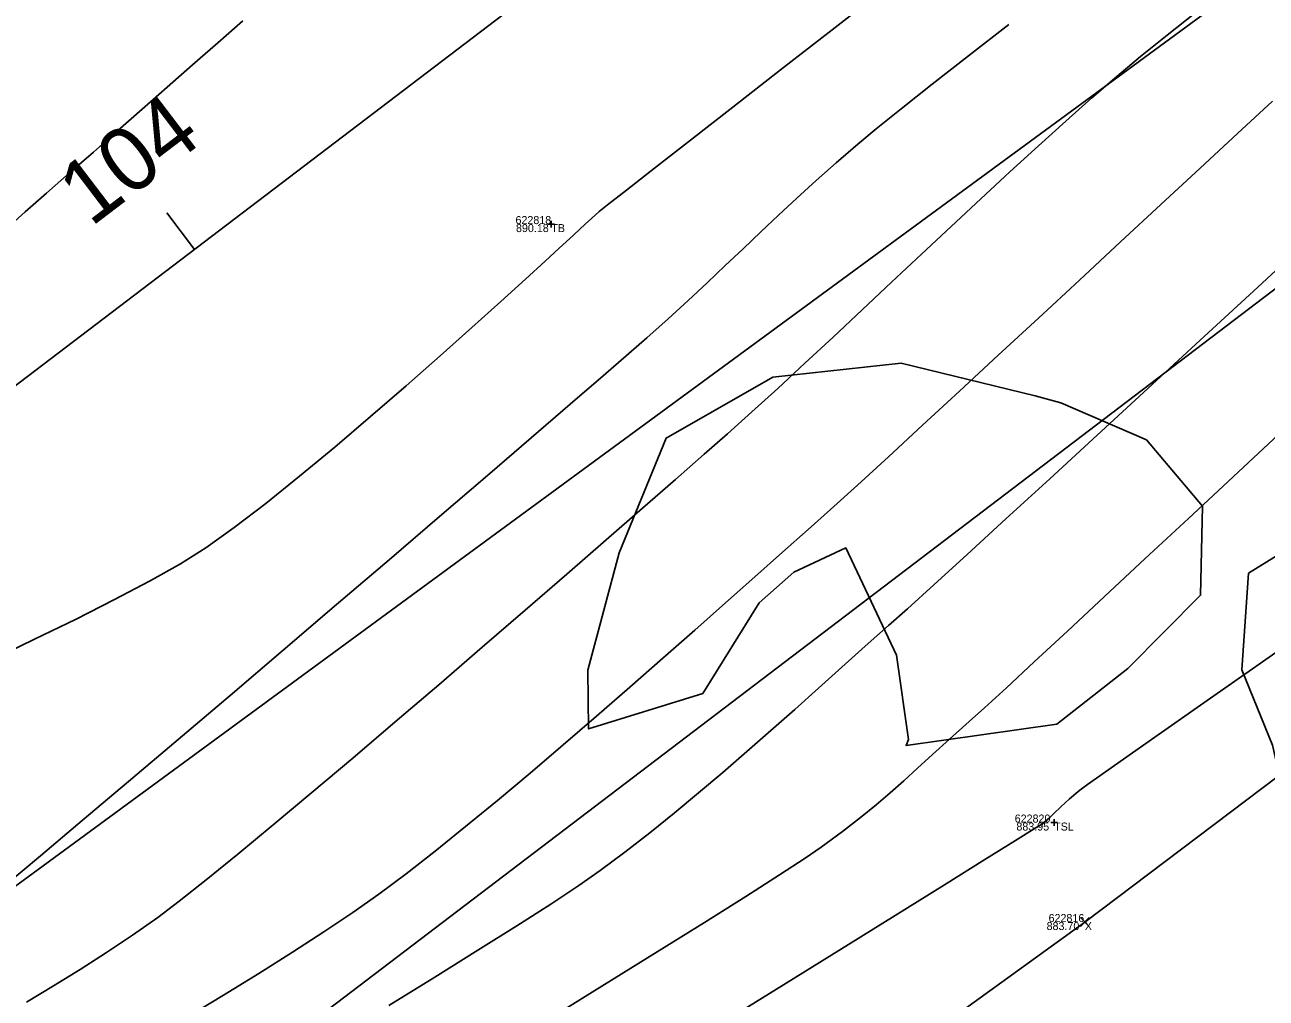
# Model space of a CAD drawing. Extents: x 1957117 to 1971063, y 701601 to 715861.
# Drawn here: x 1967664.8 to 1967719.1, y 710169.1 to 710211.7 of the extents above; entities that cross this region are included whole.
import ezdxf

# ---------------------------------------------------------------- set-up
doc = ezdxf.new("R2010")
doc.units = 0
for name, color, linetype in [('AP_X_Lights', 7, 'Continuous'), ('DT_X_Contour_Major', 7, 'Continuous'), ('DT_X_Contour_Minor', 7, 'Continuous'), ('DT_X_TIN_Hull', 7, 'Continuous'), ('GE_X_CL_20', 7, 'Continuous'), ('PV_P_Drive', 7, 'Continuous'), ('PV_P_Shoulder', 7, 'Continuous'), ('RS_Raster1', 7, 'Continuous'), ('RW_X_Esmt_RR', 7, 'Continuous'), ('RW_X_Fee_RW', 7, 'Continuous'), ('SC_Scratch1', 7, 'Continuous'), ('SC_Shading5', 7, 'Continuous'), ('VG_X_Tree_Line_Rt', 7, 'Continuous')]:
    doc.layers.add(name, color=color, linetype=linetype)

msp = doc.modelspace()

# ---------------------------------------------------------------- linework, layer by layer
at = {"layer": 'AP_X_Lights'}
for p, q in [((1967710.987, 710172.279), (1967711.375, 710172.669)), ((1967710.987, 710172.669), (1967711.375, 710172.279))]:
    msp.add_line(p, q, dxfattribs=at)
at = {"layer": 'DT_X_Contour_Major'}
for points in [[(1967663.338, 710183.934), (1967665.241, 710184.846), (1967667.054, 710185.729), (1967668.743, 710186.579), (1967670.275, 710187.387), (1967671.618, 710188.146), (1967672.739, 710188.852), (1967673.975, 710189.732), (1967675.353, 710190.786), (1967676.833, 710191.974), (1967678.376, 710193.254), (1967679.941, 710194.587), (1967681.489, 710195.93), (1967682.98, 710197.244), (1967684.374, 710198.488), (1967685.631, 710199.622), (1967686.712, 710200.603), (1967687.576, 710201.393), (1967688.184, 710201.949), (1967688.495, 710202.233), (1967688.832, 710202.537), (1967689.094, 710202.785), (1967689.331, 710203.012), (1967689.596, 710203.257), (1967689.937, 710203.556), (1967690.304, 710203.848), (1967691.131, 710204.496), (1967692.36, 710205.456), (1967693.933, 710206.682), (1967695.791, 710208.13), (1967697.877, 710209.756), (1967700.132, 710211.514), (1967702.498, 710213.36)], [(1967663.338, 710183.934), (1967665.241, 710184.846), (1967667.054, 710185.729), (1967668.743, 710186.579), (1967670.275, 710187.387), (1967671.618, 710188.146), (1967672.739, 710188.852), (1967673.975, 710189.732), (1967675.353, 710190.786), (1967676.833, 710191.974), (1967678.376, 710193.254), (1967679.941, 710194.587), (1967681.489, 710195.93), (1967682.98, 710197.244), (1967684.374, 710198.488), (1967685.631, 710199.622), (1967686.712, 710200.603), (1967687.576, 710201.393), (1967688.184, 710201.949), (1967688.495, 710202.233), (1967688.832, 710202.537), (1967689.094, 710202.785), (1967689.331, 710203.012), (1967689.596, 710203.257), (1967689.937, 710203.556), (1967690.304, 710203.848), (1967691.131, 710204.496), (1967692.36, 710205.456), (1967693.933, 710206.682), (1967695.791, 710208.13), (1967697.877, 710209.756), (1967700.132, 710211.514), (1967702.498, 710213.36)], [(1967674.357, 710211.906), (1967673.252, 710210.943), (1967672.146, 710209.974), (1967671.045, 710209.005), (1967669.953, 710208.042), (1967668.875, 710207.09), (1967667.813, 710206.156), (1967666.773, 710205.245), (1967665.759, 710204.362), (1967664.835, 710203.548), (1967663.703, 710202.532)], [(1967674.357, 710211.906), (1967673.252, 710210.943), (1967672.146, 710209.974), (1967671.045, 710209.005), (1967669.953, 710208.042), (1967668.875, 710207.09), (1967667.813, 710206.156), (1967666.773, 710205.245), (1967665.759, 710204.362), (1967664.835, 710203.548), (1967663.703, 710202.532)], [(1967687.708, 710168.217), (1967690.177, 710169.744), (1967692.473, 710171.168), (1967694.545, 710172.461), (1967696.348, 710173.594), (1967697.832, 710174.538), (1967698.949, 710175.266), (1967699.652, 710175.748), (1967700.582, 710176.439), (1967701.369, 710177.049), (1967702.053, 710177.605), (1967702.672, 710178.132), (1967703.264, 710178.657), (1967703.867, 710179.205), (1967704.52, 710179.802), (1967705.26, 710180.474), (1967706.127, 710181.247), (1967706.788, 710181.843), (1967707.75, 710182.725), (1967708.973, 710183.857), (1967710.42, 710185.202), (1967712.05, 710186.72), (1967713.827, 710188.377), (1967715.712, 710190.133), (1967717.666, 710191.953), (1967719.651, 710193.798)], [(1967687.708, 710168.217), (1967690.177, 710169.744), (1967692.473, 710171.168), (1967694.545, 710172.461), (1967696.348, 710173.594), (1967697.832, 710174.538), (1967698.949, 710175.266), (1967699.652, 710175.748), (1967700.582, 710176.439), (1967701.369, 710177.049), (1967702.053, 710177.605), (1967702.672, 710178.132), (1967703.264, 710178.657), (1967703.867, 710179.205), (1967704.52, 710179.802), (1967705.26, 710180.474), (1967706.127, 710181.247), (1967706.788, 710181.843), (1967707.75, 710182.725), (1967708.973, 710183.857), (1967710.42, 710185.202), (1967712.05, 710186.72), (1967713.827, 710188.377), (1967715.712, 710190.133), (1967717.666, 710191.953), (1967719.651, 710193.798)]]:
    msp.add_lwpolyline(points, dxfattribs=at)
at = {"layer": 'DT_X_Contour_Minor'}
for points in [[(1967664.886, 710168.969), (1967666.069, 710169.679), (1967667.24, 710170.4), (1967668.393, 710171.137), (1967669.524, 710171.894), (1967670.628, 710172.676), (1967671.573, 710173.391), (1967672.752, 710174.324), (1967674.134, 710175.446), (1967675.684, 710176.727), (1967677.37, 710178.138), (1967679.16, 710179.65), (1967681.021, 710181.233), (1967682.92, 710182.858), (1967684.824, 710184.496), (1967686.7, 710186.116), (1967688.517, 710187.691), (1967690.24, 710189.189), (1967691.837, 710190.583), (1967693.276, 710191.841), (1967694.524, 710192.936), (1967695.548, 710193.838), (1967696.615, 710194.791), (1967697.748, 710195.822), (1967698.937, 710196.917), (1967700.171, 710198.065), (1967701.44, 710199.251), (1967702.731, 710200.463), (1967704.034, 710201.686), (1967705.339, 710202.908), (1967706.633, 710204.115), (1967707.907, 710205.294), (1967709.15, 710206.432), (1967710.349, 710207.515), (1967711.496, 710208.53), (1967712.577, 710209.464), (1967713.62, 710210.334), (1967714.785, 710211.276), (1967716.053, 710212.279)], [(1967664.886, 710168.969), (1967666.069, 710169.679), (1967667.24, 710170.4), (1967668.393, 710171.137), (1967669.524, 710171.894), (1967670.628, 710172.676), (1967671.573, 710173.391), (1967672.752, 710174.324), (1967674.134, 710175.446), (1967675.684, 710176.727), (1967677.37, 710178.138), (1967679.16, 710179.65), (1967681.021, 710181.233), (1967682.92, 710182.858), (1967684.824, 710184.496), (1967686.7, 710186.116), (1967688.517, 710187.691), (1967690.24, 710189.189), (1967691.837, 710190.583), (1967693.276, 710191.841), (1967694.524, 710192.936), (1967695.548, 710193.838), (1967696.615, 710194.791), (1967697.748, 710195.822), (1967698.937, 710196.917), (1967700.171, 710198.065), (1967701.44, 710199.251), (1967702.731, 710200.463), (1967704.034, 710201.686), (1967705.339, 710202.908), (1967706.633, 710204.115), (1967707.907, 710205.294), (1967709.15, 710206.432), (1967710.349, 710207.515), (1967711.496, 710208.53), (1967712.577, 710209.464), (1967713.62, 710210.334), (1967714.785, 710211.276), (1967716.053, 710212.279)], [(1967663.894, 710174.035), (1967665.495, 710175.372), (1967667.33, 710176.914), (1967669.355, 710178.625), (1967671.525, 710180.463), (1967673.794, 710182.391), (1967676.117, 710184.37), (1967678.449, 710186.36), (1967680.746, 710188.323), (1967682.961, 710190.22), (1967685.05, 710192.012), (1967686.968, 710193.66), (1967688.669, 710195.126), (1967690.108, 710196.369), (1967691.241, 710197.352), (1967692.022, 710198.035), (1967692.953, 710198.868), (1967693.827, 710199.667), (1967694.656, 710200.438), (1967695.453, 710201.191), (1967696.232, 710201.931), (1967697.006, 710202.665), (1967697.787, 710203.402), (1967698.59, 710204.147), (1967699.427, 710204.909), (1967700.312, 710205.694), (1967701.257, 710206.51), (1967702.054, 710207.169), (1967703.152, 710208.05), (1967704.51, 710209.124), (1967706.091, 710210.363), (1967707.856, 710211.738)], [(1967663.894, 710174.035), (1967665.495, 710175.372), (1967667.33, 710176.914), (1967669.355, 710178.625), (1967671.525, 710180.463), (1967673.794, 710182.391), (1967676.117, 710184.37), (1967678.449, 710186.36), (1967680.746, 710188.323), (1967682.961, 710190.22), (1967685.05, 710192.012), (1967686.968, 710193.66), (1967688.669, 710195.126), (1967690.108, 710196.369), (1967691.241, 710197.352), (1967692.022, 710198.035), (1967692.953, 710198.868), (1967693.827, 710199.667), (1967694.656, 710200.438), (1967695.453, 710201.191), (1967696.232, 710201.931), (1967697.006, 710202.665), (1967697.787, 710203.402), (1967698.59, 710204.147), (1967699.427, 710204.909), (1967700.312, 710205.694), (1967701.257, 710206.51), (1967702.054, 710207.169), (1967703.152, 710208.05), (1967704.51, 710209.124), (1967706.091, 710210.363), (1967707.856, 710211.738)], [(1967671.918, 710168.312), (1967673.511, 710169.278), (1967675.051, 710170.228), (1967676.52, 710171.152), (1967677.898, 710172.044), (1967679.165, 710172.896), (1967680.303, 710173.7), (1967681.491, 710174.589), (1967682.761, 710175.578), (1967684.098, 710176.652), (1967685.488, 710177.796), (1967686.916, 710178.993), (1967688.367, 710180.229), (1967689.828, 710181.487), (1967691.282, 710182.753), (1967692.717, 710184.012), (1967694.116, 710185.246), (1967695.467, 710186.442), (1967696.753, 710187.583), (1967697.96, 710188.655), (1967699.074, 710189.641), (1967700.058, 710190.519), (1967701.24, 710191.591), (1967702.593, 710192.829), (1967704.089, 710194.206), (1967705.7, 710195.695), (1967707.398, 710197.268), (1967709.156, 710198.9), (1967710.946, 710200.561), (1967712.74, 710202.227), (1967714.51, 710203.868), (1967716.228, 710205.459), (1967717.867, 710206.972), (1967719.399, 710208.38)], [(1967671.918, 710168.312), (1967673.511, 710169.278), (1967675.051, 710170.228), (1967676.52, 710171.152), (1967677.898, 710172.044), (1967679.165, 710172.896), (1967680.303, 710173.7), (1967681.491, 710174.589), (1967682.761, 710175.578), (1967684.098, 710176.652), (1967685.488, 710177.796), (1967686.916, 710178.993), (1967688.367, 710180.229), (1967689.828, 710181.487), (1967691.282, 710182.753), (1967692.717, 710184.012), (1967694.116, 710185.246), (1967695.467, 710186.442), (1967696.753, 710187.583), (1967697.96, 710188.655), (1967699.074, 710189.641), (1967700.058, 710190.519), (1967701.24, 710191.591), (1967702.593, 710192.829), (1967704.089, 710194.206), (1967705.7, 710195.695), (1967707.398, 710197.268), (1967709.156, 710198.9), (1967710.946, 710200.561), (1967712.74, 710202.227), (1967714.51, 710203.868), (1967716.228, 710205.459), (1967717.867, 710206.972), (1967719.399, 710208.38)], [(1967680.735, 710168.822), (1967682.756, 710170.067), (1967684.636, 710171.237), (1967686.337, 710172.308), (1967687.82, 710173.261), (1967689.046, 710174.073), (1967689.978, 710174.724), (1967691.067, 710175.537), (1967692.148, 710176.377), (1967693.222, 710177.24), (1967694.289, 710178.123), (1967695.349, 710179.022), (1967696.403, 710179.934), (1967697.451, 710180.854), (1967698.492, 710181.778), (1967699.527, 710182.703), (1967700.557, 710183.625), (1967701.581, 710184.54), (1967702.601, 710185.444), (1967703.424, 710186.18), (1967704.581, 710187.229), (1967706.032, 710188.553), (1967707.733, 710190.111), (1967709.645, 710191.867), (1967711.725, 710193.78), (1967713.932, 710195.812), (1967716.225, 710197.924), (1967718.561, 710200.078), (1967720.9, 710202.235)], [(1967680.735, 710168.822), (1967682.756, 710170.067), (1967684.636, 710171.237), (1967686.337, 710172.308), (1967687.82, 710173.261), (1967689.046, 710174.073), (1967689.978, 710174.724), (1967691.067, 710175.537), (1967692.148, 710176.377), (1967693.222, 710177.24), (1967694.289, 710178.123), (1967695.349, 710179.022), (1967696.403, 710179.934), (1967697.451, 710180.854), (1967698.492, 710181.778), (1967699.527, 710182.703), (1967700.557, 710183.625), (1967701.581, 710184.54), (1967702.601, 710185.444), (1967703.424, 710186.18), (1967704.581, 710187.229), (1967706.032, 710188.553), (1967707.733, 710190.111), (1967709.645, 710191.867), (1967711.725, 710193.78), (1967713.932, 710195.812), (1967716.225, 710197.924), (1967718.561, 710200.078), (1967720.9, 710202.235)], [(1967721.147, 710185.392), (1967718.806, 710183.755), (1967716.682, 710182.27), (1967714.822, 710180.969), (1967713.273, 710179.884), (1967712.082, 710179.047), (1967711.294, 710178.49), (1967710.957, 710178.246), (1967710.515, 710177.869), (1967710.129, 710177.51), (1967709.831, 710177.22), (1967709.653, 710177.049), (1967709.539, 710176.947), (1967709.448, 710176.866), (1967709.327, 710176.773), (1967709.014, 710176.576), (1967708.157, 710176.042), (1967706.813, 710175.205), (1967705.037, 710174.101), (1967702.886, 710172.764), (1967700.418, 710171.23), (1967697.689, 710169.533), (1967694.754, 710167.71)], [(1967721.147, 710185.392), (1967718.806, 710183.755), (1967716.682, 710182.27), (1967714.822, 710180.969), (1967713.273, 710179.884), (1967712.082, 710179.047), (1967711.294, 710178.49), (1967710.957, 710178.246), (1967710.515, 710177.869), (1967710.129, 710177.51), (1967709.831, 710177.22), (1967709.653, 710177.049), (1967709.539, 710176.947), (1967709.448, 710176.866), (1967709.327, 710176.773), (1967709.014, 710176.576), (1967708.157, 710176.042), (1967706.813, 710175.205), (1967705.037, 710174.101), (1967702.886, 710172.764), (1967700.418, 710171.23), (1967697.689, 710169.533), (1967694.754, 710167.71)]]:
    msp.add_lwpolyline(points, dxfattribs=at)
at = {"layer": 'DT_X_TIN_Hull'}
msp.add_lwpolyline([(1967085.547, 709715.349), (1967125.288, 709742.888), (1967201.922, 709789.858), (1967241.236, 709818.165), (1967322.211, 709876.642), (1967362.318, 709905.771), (1967392.475, 709930.269), (1967431.715, 709958.84), (1967471.128, 709988.987), (1967511.322, 710018.762), (1967554.325, 710051.667), (1967587.708, 710083.338), (1967628.088, 710112.408), (1967711.181, 710172.474), (1967750.978, 710202.551), (1967790.701, 710237.171), (1967830.563, 710265.437)], dxfattribs=at)
at = {"layer": 'GE_X_CL_20'}
msp.add_line((1967672.234, 710201.902), (1967671.023, 710203.494), dxfattribs=at)
msp.add_lwpolyline([(1968438.508, 710785.011), (1967254.18, 709883.777)], dxfattribs=at)
at = {"layer": 'PV_P_Drive'}
for p, q in [((1967687.697, 710203.009), (1967687.989, 710203.009)), ((1967687.843, 710203.155), (1967687.843, 710202.863)), ((1967687.843, 710203.009), (1967687.843, 710203.009)), ((1967709.84, 710176.973), (1967709.84, 710176.681)), ((1967709.694, 710176.827), (1967709.986, 710176.827)), ((1967709.84, 710176.827), (1967709.84, 710176.827))]:
    msp.add_line(p, q, dxfattribs=at)
at = {"layer": 'RW_X_Esmt_RR'}
msp.add_line((1967272.347, 709859.903), (1968456.675, 710761.138), dxfattribs=at)
at = {"layer": 'RW_X_Fee_RW'}
msp.add_lwpolyline([(1963881.046, 707276.431), (1964172.578, 707701.964), (1964668.324, 708419.582), (1964735.207, 708501.875), (1964966.496, 708718.802), (1965107.468, 708816.338), (1965585.552, 709094.216), (1966091.861, 709326.705), (1966247.281, 709386.816), (1966633.174, 709551.737), (1966943.202, 709670.565), (1967172.032, 709812.662), (1967935.697, 710373.174), (1968346.714, 710683.963), (1968484.345, 710796.182), (1968743.632, 711067.038), (1968903.937, 711275.819), (1969041.222, 711501.316), (1969638.166, 712572.015), (1970019.077, 713196.718)], dxfattribs=at)
at = {"layer": 'SC_Shading5'}
for points in [[(1963589.678, 706586.994), (1963626.625, 706689.548), (1963651.76, 706746.832), (1963668.09, 706778.596), (1963682.768, 706805.402), (1963734.424, 706911.594), (1963826.849, 707116.717), (1963877.258, 707215.645), (1963964.981, 707354.472), (1964070.526, 707509.355), (1964132.574, 707601.994), (1964163.9, 707642.169), (1964191.2, 707685.167), (1964278.98, 707807.131), (1964326.11, 707874.364), (1964396.427, 707968.962), (1964508.519, 708133.679), (1964655.588, 708336.552), (1964745.319, 708429.172), (1964840.327, 708522.317), (1964988.178, 708660.245), (1965089.796, 708739.041), (1965251.743, 708835.216), (1965415.807, 708922.048), (1965866.2, 709149.38), (1966173.543, 709294.131), (1966283.627, 709338.196), (1966534.003, 709419.214), (1966689.084, 709471.266), (1967008.468, 709641.817), (1967166.677, 709750.124), (1967422.113, 709931.083), (1967818.707, 710198.831), (1968187.021, 710459.852), (1968360.589, 710592.493), (1968496.543, 710707.847), (1968606.427, 710809.378), (1968733.391, 710937.091), (1968807.28, 711025.4), (1968843.008, 711077.094), (1968863.233, 711106.099), (1968909.747, 711171.311), (1968974.133, 711279.559), (1969130.932, 711546.915), (1969247.433, 711744.686), (1969402.714, 712016.424), (1969505.287, 712191.789), (1969666.311, 712460.805), (1969771.586, 712639.896), (1969880.058, 712820.917), (1969964.994, 712955.706), (1969990.005, 713000.084), (1970030.065, 713068.479)], [(1963609.915, 706579.703), (1963646.615, 706681.572), (1963671.193, 706737.585), (1963687.092, 706768.511), (1963701.884, 706795.526), (1963753.906, 706902.469), (1963846.249, 707107.41), (1963895.973, 707204.994), (1963982.966, 707342.667), (1964088.35, 707497.312), (1964150.015, 707589.379), (1964181.502, 707629.761), (1964209.024, 707673.109), (1964296.517, 707794.674), (1964343.552, 707861.772), (1964413.958, 707956.489), (1964526.123, 708121.313), (1964672.104, 708322.686), (1964760.576, 708414.006), (1964855.195, 708506.77), (1965002.134, 708643.847), (1965101.925, 708721.226), (1965262.272, 708816.451), (1965425.685, 708902.939), (1965875.63, 709130.044), (1966182.13, 709274.398), (1966290.944, 709317.954), (1966540.737, 709398.785), (1966697.632, 709451.445), (1967019.644, 709623.399), (1967178.971, 709732.471), (1967434.35, 709913.39), (1967830.945, 710181.14), (1968199.774, 710442.525), (1968374.086, 710575.735), (1968510.806, 710691.739), (1968621.36, 710793.889), (1968749.296, 710922.58), (1968824.413, 711012.355), (1968860.678, 711064.827), (1968880.812, 711093.701), (1968927.778, 711159.547), (1968992.655, 711268.62), (1969149.476, 711536.015), (1969266.039, 711733.891), (1969421.336, 712005.657), (1969523.8, 712180.835), (1969684.812, 712449.831), (1969790.084, 712628.917), (1969898.385, 712809.653), (1969983.474, 712944.685), (1970008.657, 712989.367), (1970048.626, 713057.607)]]:
    msp.add_spline(points, degree=3, dxfattribs=at)
at = {"layer": 'VG_X_Tree_Line_Rt'}
for points in [[(1967703.143, 710196.921), (1967709.003, 710195.488), (1967710.127, 710195.184), (1967713.878, 710193.57), (1967716.326, 710190.665), (1967716.245, 710186.771), (1967713.062, 710183.57), (1967709.962, 710181.132), (1967703.367, 710180.193), (1967703.468, 710180.467), (1967702.944, 710184.15), (1967700.733, 710188.84), (1967698.46, 710187.774), (1967696.935, 710186.443), (1967694.466, 710182.466), (1967689.474, 710180.92), (1967689.437, 710183.489), (1967690.807, 710188.627), (1967692.864, 710193.646), (1967697.536, 710196.312), (1967703.143, 710196.921)], [(1967720.653, 710171.024), (1967720.059, 710177.288), (1967719.399, 710180.219), (1967718.048, 710183.508), (1967718.336, 710187.737), (1967721.852, 710189.915), (1967727.02, 710190.301), (1967733.767, 710191.122), (1967740.409, 710186.505)]]:
    msp.add_lwpolyline(points, dxfattribs=at)

# ---------------------------------------------------------------- texts
at = {"layer": 'GE_X_CL_20'}
msp.add_text('104', height=2.8, rotation=37.2699, dxfattribs=at).set_placement((1967667.7, 710202.851))
at = {"layer": 'PV_P_Shoulder'}
for s, p in [('890.18', (1967686.3, 710202.659)), ('883.95', (1967708.189, 710176.477)), ('883.70', (1967709.511, 710172.124))]:
    msp.add_text(s, height=0.35, dxfattribs=at).set_placement(p)
at = {"layer": 'RS_Raster1'}
for s, p in [('622818', (1967686.278, 710203.009)), ('622820', (1967708.115, 710176.827)), ('622816', (1967709.597, 710172.474))]:
    msp.add_text(s, height=0.35, dxfattribs=at).set_placement(p)
at = {"layer": 'SC_Scratch1'}
for s, p in [('TB', (1967687.843, 710202.659)), ('TSL', (1967709.84, 710176.477)), ('X', (1967711.181, 710172.124))]:
    msp.add_text(s, height=0.35, dxfattribs=at).set_placement(p)

doc.saveas('drawing.dxf')
